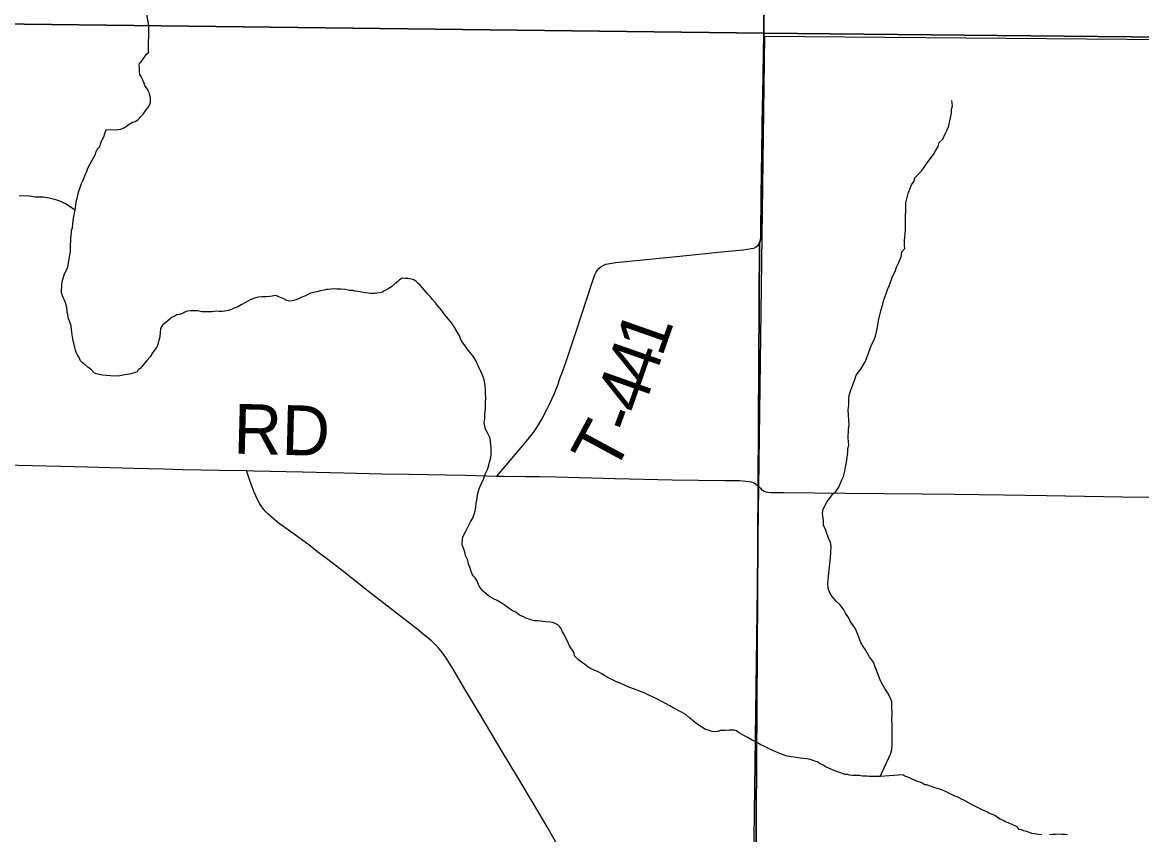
# Model space of a CAD drawing. Extents: x 0 to 1391, y -24 to 440.
# Drawn here: x 285.85 to 311.35, y 301.31 to 319.82 of the extents above; entities that cross this region are included whole.
import ezdxf

# ---------------------------------------------------------------- set-up
doc = ezdxf.new("R2010")
doc.units = 0
for name, color, linetype in [('GM_X_Corporation', 7, 'Continuous'), ('GM_X_County_Road', 7, 'Continuous'), ('GM_X_Major_River', 7, 'Continuous'), ('GM_X_Minor_River', 7, 'Continuous'), ('GM_X_Township_Road', 7, 'Continuous'), ('GM_X_Township_Road_Text', 7, 'Continuous')]:
    doc.layers.add(name, color=color, linetype=linetype)

msp = doc.modelspace()

# ---------------------------------------------------------------- linework, layer by layer
at = {"layer": 'GM_X_Corporation'}
for points in [[(303.268, 375.642), (303.268, 379.55), (303.387, 396.347), (303.371, 399.65), (303.511, 418), (192, 418), (192, 321.564), (192.576, 321.541), (192.664, 321.541), (192.727, 321.547), (192.779, 321.557), (192.829, 321.575), (220.578, 320.983), (223.103, 320.888), (242.96, 320.5), (270.99, 319.899), (282.746, 319.815), (282.759, 319.815), (302.742, 319.575), (302.926, 339.542), (302.977, 347.773), (303.13, 359.466), (303.222, 366.207)], [(270.99, 319.899), (282.746, 319.815), (282.759, 319.815), (302.742, 319.575), (320.232, 319.401), (320.28, 319.374), (320.324, 319.361), (320.375, 319.355), (320.47, 319.355), (321.557, 319.363), (321.681, 319.364), (322.004, 319.36), (323.626, 319.346), (324.492, 319.344), (326.017, 319.331), (327.358, 319.321), (328, 319.315), (328, 418)], [(303.222, 366.207), (303.13, 359.466), (302.977, 347.773), (302.926, 339.542), (302.742, 319.575), (320.232, 319.401), (320.28, 319.374), (320.324, 319.361), (320.375, 319.355), (320.47, 319.355), (321.557, 319.363), (321.681, 319.364), (322.004, 319.36), (323.626, 319.346), (324.492, 319.344), (326.017, 319.331), (327.358, 319.321), (328, 319.315), (328, 418), (303.511, 418), (303.371, 399.65), (303.387, 396.347), (303.268, 379.55), (303.268, 375.642)], [(192, 321.564), (192, 282), (328, 282), (328, 319.315), (327.358, 319.321), (326.017, 319.331), (324.492, 319.344), (323.626, 319.346), (322.004, 319.36), (321.681, 319.364), (321.557, 319.363), (320.47, 319.355), (320.375, 319.355), (320.324, 319.361), (320.28, 319.374), (320.232, 319.401), (302.742, 319.575), (282.759, 319.815), (282.746, 319.815), (270.99, 319.899)], [(192, 321.564), (192, 282), (302.362, 282), (302.463, 287.791), (302.504, 290.987), (302.506, 291.392), (302.503, 291.694), (302.611, 309.266), (302.645, 314.81), (302.659, 314.843), (302.674, 314.915), (302.675, 315.033), (302.678, 315.834), (302.714, 317.94), (302.717, 318.152), (302.742, 319.575), (282.759, 319.815), (282.746, 319.815), (270.99, 319.899)], [(320.232, 319.401), (302.742, 319.575), (302.717, 318.152), (302.714, 317.94), (302.678, 315.834), (302.675, 315.033), (302.674, 314.915), (302.659, 314.843), (302.645, 314.81), (302.611, 309.266), (302.503, 291.694), (302.506, 291.392), (302.504, 290.987), (302.463, 287.791), (302.362, 282), (328, 282)]]:
    msp.add_lwpolyline(points, dxfattribs=at)
msp.add_lwpolyline([(302.763, 319.503), (320.178, 319.362), (321.546, 319.363), (321.247, 298.517), (302.49, 298.953)], close=True, dxfattribs=at)
at = {"layer": 'GM_X_County_Road'}
msp.add_lwpolyline([(302.747, 319.564), (302.931, 339.532), (302.982, 347.762), (303.135, 359.455), (303.181, 366.207)], dxfattribs=at)
at = {"layer": 'GM_X_Major_River'}
for points in [[(288.73, 319.747), (288.288, 322.185)], [(286.917, 314.43), (286.934, 314.513), (286.943, 314.596), (286.945, 314.748), (286.954, 314.832), (286.955, 314.9), (286.973, 315.036), (286.973, 315.082), (286.989, 315.135), (286.999, 315.233), (287.016, 315.362), (287.049, 315.544), (287.066, 315.658), (287.075, 315.734), (287.099, 315.817), (287.115, 315.877), (287.124, 315.923), (287.14, 315.976), (287.164, 316.059), (287.196, 316.149), (287.227, 316.21), (287.266, 316.3), (287.282, 316.346), (287.313, 316.406), (287.345, 316.496), (287.439, 316.677), (287.478, 316.745), (287.509, 316.805), (287.533, 316.881), (287.572, 316.956), (287.611, 316.986), (287.627, 317.047), (287.651, 317.115), (287.689, 317.182), (287.713, 317.235), (287.729, 317.288), (287.761, 317.379), (287.973, 317.375), (288.094, 317.389), (288.178, 317.425), (288.223, 317.455), (288.285, 317.5), (288.361, 317.544), (288.422, 317.558), (288.483, 317.603), (288.545, 317.67), (288.599, 317.73), (288.63, 317.775), (288.668, 317.828), (288.707, 317.873), (288.746, 317.933), (288.77, 318.001), (288.771, 318.092), (288.743, 318.199), (288.721, 318.245), (288.699, 318.298), (288.669, 318.337), (288.64, 318.383), (288.626, 318.436), (288.604, 318.49), (288.582, 318.536), (288.553, 318.589), (288.523, 318.628), (288.517, 318.719), (288.518, 318.787), (288.512, 318.848), (288.52, 318.894), (288.558, 318.923), (288.597, 318.976), (288.675, 319.096), (288.721, 319.134), (288.728, 319.141)], [(291.348, 313.563), (291.303, 313.563), (291.227, 313.557), (291.167, 313.543), (291.098, 313.521), (291.037, 313.499), (290.984, 313.47), (290.915, 313.433), (290.831, 313.381), (290.762, 313.336), (290.709, 313.315), (290.671, 313.307), (290.618, 313.278), (290.549, 313.256), (290.511, 313.249), (290.405, 313.236), (290.337, 313.229), (290.277, 313.238), (290.216, 313.231), (290.171, 313.224), (290.118, 313.225), (290.042, 313.226), (289.936, 313.228), (289.846, 313.244), (289.672, 313.247), (289.611, 313.241), (289.551, 313.219), (289.512, 313.197), (289.474, 313.182), (289.429, 313.167), (289.361, 313.153), (289.322, 313.124), (289.261, 313.102), (289.208, 313.057), (289.162, 313.02), (289.123, 312.99), (289.077, 312.953), (289.039, 312.923), (289, 312.848), (288.991, 312.757), (288.982, 312.658), (288.958, 312.575), (288.941, 312.514), (288.925, 312.461), (288.902, 312.409), (288.863, 312.348), (288.817, 312.288), (288.762, 312.198), (288.685, 312.116), (288.616, 312.033), (288.569, 311.981), (288.531, 311.936), (288.485, 311.906), (288.469, 311.861), (288.424, 311.846), (288.37, 311.825), (288.325, 311.81), (288.287, 311.803), (288.188, 311.789), (288.067, 311.769), (287.968, 311.755), (287.855, 311.764), (287.757, 311.773), (287.674, 311.782), (287.599, 311.799), (287.531, 311.815), (287.486, 311.838), (287.411, 311.916), (287.352, 311.954), (287.262, 312.032), (287.217, 312.063), (287.173, 312.109), (287.144, 312.186), (287.107, 312.247), (287.078, 312.301), (287.063, 312.354), (287.042, 312.415), (287.028, 312.484), (287.014, 312.537), (287, 312.606), (286.986, 312.704), (286.973, 312.819), (286.959, 312.902), (286.931, 312.994), (286.902, 313.063), (286.895, 313.108), (286.888, 313.162), (286.874, 313.215), (286.861, 313.329), (286.832, 313.428), (286.81, 313.49), (286.781, 313.551), (286.767, 313.589), (286.745, 313.665), (286.749, 313.855), (286.773, 313.969), (286.813, 314.089), (286.852, 314.172), (286.884, 314.248), (286.9, 314.331), (286.917, 314.43)], [(296.387, 310.613), (296.381, 310.659), (296.374, 310.712), (296.383, 310.772), (296.385, 310.894), (296.393, 310.962), (296.402, 311.023), (296.404, 311.144), (296.406, 311.289), (296.4, 311.357), (296.402, 311.456), (296.395, 311.532), (296.375, 311.646), (296.339, 311.768), (296.303, 311.86), (296.273, 311.913), (296.252, 311.967), (296.222, 312.021), (296.193, 312.089), (296.12, 312.212), (296.083, 312.258), (296.009, 312.35), (295.972, 312.404), (295.927, 312.458), (295.89, 312.512), (295.861, 312.55), (295.832, 312.619), (295.803, 312.695), (295.766, 312.757), (295.729, 312.811), (295.707, 312.849), (295.677, 312.887), (295.648, 312.941), (295.604, 313.002), (295.552, 313.064), (295.522, 313.102), (295.47, 313.164), (295.433, 313.21), (295.404, 313.256), (295.352, 313.318), (295.307, 313.372), (295.263, 313.433), (295.196, 313.502), (295.144, 313.572), (295.085, 313.626), (295.048, 313.672), (294.914, 313.833), (294.862, 313.88), (294.818, 313.919), (294.765, 313.95), (294.705, 313.966), (294.63, 313.982), (294.562, 313.983), (294.501, 313.992), (294.44, 313.955), (294.402, 313.917), (294.333, 313.865), (294.256, 313.798), (294.18, 313.746), (294.134, 313.717), (294.096, 313.702), (294.057, 313.672), (293.989, 313.658), (293.928, 313.651), (293.89, 313.644), (293.838, 313.645), (293.777, 313.639), (293.732, 313.647), (293.656, 313.656), (293.49, 313.689), (293.423, 313.697), (293.377, 313.713), (293.302, 313.714), (293.211, 313.731), (293.106, 313.74), (293.023, 313.742), (292.955, 313.75), (292.887, 313.744), (292.818, 313.737), (292.78, 313.73), (292.727, 313.716), (292.644, 313.702), (292.56, 313.68), (292.477, 313.667), (292.401, 313.645), (292.355, 313.623), (292.302, 313.586), (292.218, 313.557), (292.142, 313.52), (292.058, 313.491), (291.997, 313.477), (291.937, 313.47), (291.877, 313.486), (291.809, 313.518), (291.734, 313.549), (291.666, 313.581), (291.614, 313.597), (291.538, 313.583), (291.485, 313.576), (291.402, 313.569), (291.348, 313.563)], [(300.013, 304.541), (299.772, 304.636), (299.667, 304.676), (299.57, 304.715), (299.487, 304.755), (299.42, 304.778), (299.367, 304.802), (299.247, 304.865), (299.18, 304.896), (299.112, 304.935), (299.052, 304.974), (298.97, 305.021), (298.88, 305.06), (298.835, 305.076), (298.775, 305.107), (298.73, 305.138), (298.655, 305.193), (298.588, 305.239), (298.521, 305.294), (298.432, 305.386), (298.418, 305.447), (298.381, 305.516), (298.344, 305.57), (298.315, 305.616), (298.293, 305.669), (298.256, 305.753), (298.212, 305.838), (298.183, 305.884), (298.154, 305.937), (298.125, 306.006), (298.087, 306.052), (298.05, 306.091), (297.975, 306.13), (297.93, 306.146), (297.878, 306.154), (297.779, 306.163), (297.711, 306.172), (297.651, 306.173), (297.583, 306.182), (297.515, 306.183), (297.455, 306.199), (297.395, 306.223), (297.335, 306.239), (297.252, 306.286), (297.192, 306.309), (297.147, 306.333), (297.095, 306.379), (297.02, 306.411), (296.908, 306.488), (296.826, 306.551), (296.758, 306.597), (296.668, 306.644), (296.586, 306.683), (296.518, 306.722), (296.466, 306.754), (296.354, 306.854), (296.302, 306.916), (296.258, 306.977), (296.2, 307.1), (296.163, 307.161), (296.118, 307.207), (296.096, 307.245), (296.067, 307.329), (296.046, 307.406), (296.017, 307.475), (295.996, 307.566), (295.945, 307.673), (295.931, 307.749), (295.902, 307.841), (295.88, 307.894), (295.873, 307.932), (295.867, 307.978), (295.875, 308.031), (295.884, 308.099), (295.946, 308.212), (296.063, 308.438), (296.11, 308.521), (296.142, 308.612), (296.166, 308.687), (296.182, 308.771), (296.192, 308.862), (296.2, 308.93), (296.217, 309.036), (296.234, 309.112), (296.25, 309.172), (296.266, 309.217), (296.305, 309.3), (296.352, 309.413), (296.392, 309.527), (296.447, 309.632), (296.478, 309.73), (296.495, 309.799), (296.519, 309.904), (296.528, 309.973), (296.53, 310.117), (296.524, 310.201), (296.504, 310.345), (296.446, 310.468), (296.416, 310.521), (296.402, 310.559), (296.387, 310.613)], [(308.513, 301.491), (308.386, 301.554), (308.288, 301.586), (308.236, 301.61), (308.191, 301.633), (308.123, 301.665), (308.063, 301.704), (308.004, 301.75), (307.951, 301.774), (307.868, 301.805), (307.823, 301.829), (307.733, 301.868), (307.568, 301.954), (307.471, 302.001), (307.419, 302.033), (307.299, 302.095), (307.246, 302.119), (307.194, 302.15), (307.149, 302.174), (307.096, 302.19), (307.021, 302.229), (306.969, 302.252), (306.924, 302.276), (306.878, 302.292), (306.811, 302.323), (306.743, 302.347), (306.668, 302.371), (306.615, 302.387), (306.563, 302.411), (306.51, 302.427), (306.458, 302.45), (306.412, 302.451), (306.352, 302.482), (306.3, 302.506), (306.247, 302.522), (306.202, 302.538), (306.022, 302.624), (305.954, 302.648), (305.909, 302.672), (305.395, 302.634), (305.145, 302.638), (305.092, 302.646), (304.987, 302.648), (304.919, 302.657), (304.866, 302.658), (304.82, 302.658), (304.76, 302.659), (304.692, 302.668), (304.647, 302.684), (304.594, 302.685), (304.489, 302.717), (304.429, 302.74), (304.361, 302.764), (304.256, 302.811), (304.166, 302.851), (304.091, 302.898), (304.023, 302.929), (303.956, 302.968), (303.903, 302.984), (303.843, 303.008), (303.798, 303.024), (303.723, 303.04), (303.64, 303.049), (303.572, 303.058), (303.481, 303.067), (303.368, 303.084), (303.27, 303.1), (303.18, 303.132), (303.067, 303.179), (302.962, 303.219), (302.88, 303.258), (302.745, 303.329), (302.677, 303.36), (302.542, 303.431), (302.46, 303.47), (302.378, 303.524), (302.288, 303.571), (302.22, 303.61), (302.168, 303.642), (302.116, 303.68), (302.07, 303.696), (301.949, 303.691), (301.859, 303.684), (301.745, 303.686), (301.692, 303.664), (301.616, 303.658), (301.563, 303.666), (301.496, 303.683), (301.398, 303.714), (301.189, 303.862), (301.129, 303.909), (301.054, 303.97), (300.972, 304.04), (300.867, 304.103), (300.673, 304.204), (300.598, 304.251), (300.418, 304.345), (300.32, 304.4), (300.223, 304.447), (300.125, 304.494), (300.013, 304.541)], [(309.077, 301.308), (308.994, 301.317), (308.919, 301.333), (308.851, 301.342), (308.798, 301.358), (308.723, 301.382), (308.663, 301.398), (308.61, 301.422), (308.558, 301.43), (308.513, 301.491)], [(309.66, 301.306), (309.599, 301.315), (309.524, 301.316), (309.456, 301.325), (309.388, 301.318), (309.32, 301.319), (309.251, 301.305)]]:
    msp.add_lwpolyline(points, dxfattribs=at)
at = {"layer": 'GM_X_Minor_River'}
for points in [[(288.721, 319.134), (288.73, 319.747)], [(305.871, 314.477), (305.889, 314.591), (305.951, 314.665), (305.946, 314.741), (305.949, 314.847), (305.96, 314.999), (305.97, 315.075), (305.966, 315.227), (305.978, 315.705), (306.004, 315.826), (306.029, 315.924), (306.11, 316.12), (306.165, 316.202), (306.183, 316.277), (306.268, 316.359), (306.339, 316.448), (306.449, 316.597), (306.535, 316.709), (306.606, 316.813), (306.654, 316.896), (306.717, 316.993), (306.735, 317.083), (306.82, 317.157), (306.876, 317.277), (306.917, 317.375), (306.957, 317.465), (306.974, 317.548), (306.992, 317.647), (307.018, 317.752), (307.02, 317.836), (307.037, 317.919), (307.025, 318.041)], [(287.049, 315.544), (286.831, 315.685), (286.726, 315.741), (286.613, 315.774), (286.462, 315.816), (286.326, 315.834), (286.151, 315.839), (286.015, 315.857), (285.78, 315.871)], [(305.395, 302.634), (305.626, 303.144), (305.659, 303.25), (305.669, 303.348), (305.665, 303.485), (305.663, 303.713), (305.666, 303.819), (305.661, 303.926), (305.665, 304.07), (305.662, 304.237), (305.657, 304.336), (305.628, 304.42), (305.556, 304.551), (305.497, 304.644), (305.41, 304.805), (305.339, 304.974), (305.311, 305.058), (305.282, 305.135), (305.239, 305.243), (305.152, 305.366), (305.057, 305.521), (305.006, 305.598), (304.955, 305.69), (304.884, 305.874), (304.834, 306.005), (304.709, 306.175), (304.673, 306.26), (304.6, 306.36), (304.564, 306.437), (304.483, 306.545), (304.394, 306.624), (304.291, 306.748), (304.24, 306.84), (304.204, 306.925), (304.2, 307.031), (304.219, 307.19), (304.23, 307.349), (304.249, 307.486), (304.26, 307.629), (304.271, 307.736), (304.275, 307.887), (304.262, 307.971), (304.226, 308.056), (304.183, 308.148), (304.148, 308.263), (304.105, 308.363), (304.1, 308.469), (304.081, 308.629), (304.091, 308.727), (304.187, 308.9), (304.305, 309.064), (304.382, 309.13), (304.453, 309.227), (304.518, 309.393), (304.558, 309.475), (304.584, 309.596), (304.602, 309.687), (304.627, 309.8), (304.638, 309.913), (304.656, 310.019), (304.658, 310.11), (304.675, 310.186), (304.669, 310.262), (304.664, 310.353), (304.669, 310.536), (304.687, 310.664), (304.682, 310.74), (304.67, 310.877), (304.665, 310.991), (304.676, 311.097), (304.68, 311.264), (304.697, 311.347), (304.722, 311.438), (304.812, 311.686), (304.845, 311.784), (304.955, 311.918), (305.05, 312.083), (305.099, 312.196), (305.164, 312.391), (305.197, 312.474), (305.245, 312.572), (305.285, 312.669), (305.319, 312.797), (305.337, 312.919), (305.355, 313.024), (305.415, 313.281), (305.456, 313.402), (305.474, 313.5), (305.538, 313.658), (305.563, 313.733), (305.596, 313.816), (305.644, 313.936), (305.677, 314.026), (305.733, 314.147), (305.766, 314.244), (305.814, 314.35), (305.871, 314.477)]]:
    msp.add_lwpolyline(points, dxfattribs=at)
at = {"layer": 'GM_X_Township_Road'}
for points in [[(302.649, 314.8), (302.663, 314.832), (302.679, 314.904), (302.679, 314.994), (302.681, 315.14), (302.683, 315.882), (302.699, 316.858), (302.719, 317.929), (302.719, 317.93), (302.722, 318.109), (302.722, 318.14), (302.722, 318.141), (302.733, 319.025), (302.747, 319.564)], [(296.663, 309.482), (296.795, 309.64), (297.255, 310.181), (297.404, 310.361), (297.494, 310.475), (297.57, 310.59), (297.633, 310.691), (297.696, 310.801), (297.747, 310.9), (297.806, 311.012), (297.857, 311.12), (297.911, 311.232), (297.963, 311.347), (298.012, 311.463), (298.055, 311.58), (298.098, 311.706), (298.154, 311.861), (298.23, 312.07), (298.475, 312.802), (298.688, 313.453), (298.855, 313.961), (298.895, 314.071), (298.922, 314.125), (298.942, 314.163), (298.983, 314.212), (299.03, 314.248), (299.081, 314.282), (299.142, 314.307), (299.232, 314.325), (299.371, 314.345), (300.75, 314.489), (301.85, 314.603), (302.273, 314.641), (302.367, 314.652), (302.457, 314.664), (302.517, 314.679), (302.569, 314.702), (302.612, 314.74), (302.649, 314.8)], [(272.626, 309.835), (272.974, 309.833), (273.496, 309.829), (274.813, 309.821), (278.49, 309.803), (279.585, 309.798), (280.528, 309.8), (281.46, 309.795), (282.576, 309.777), (283.27, 309.766), (285.437, 309.736), (286.727, 309.709), (287.336, 309.695), (288.379, 309.664), (289.062, 309.644), (289.509, 309.631), (290.342, 309.618), (290.959, 309.608)], [(298.075, 301.023), (297.829, 301.455), (297.53, 301.957), (297.118, 302.651), (296.789, 303.193), (296.257, 304.09), (295.954, 304.59), (295.662, 305.082), (295.5, 305.345), (295.423, 305.456), (295.392, 305.495), (295.353, 305.542), (295.319, 305.58), (295.27, 305.633), (295.226, 305.675), (295.172, 305.726), (295.03, 305.846), (294.835, 305.999), (294.573, 306.208), (294.169, 306.518), (293.739, 306.856), (293.171, 307.3), (292.81, 307.583), (292.609, 307.729), (292.374, 307.913), (292.075, 308.135), (291.703, 308.405), (291.566, 308.514), (291.445, 308.623), (291.394, 308.671), (291.358, 308.714), (291.319, 308.762), (291.289, 308.804), (291.262, 308.846), (291.243, 308.879), (291.207, 308.951), (291.132, 309.118), (291.047, 309.334), (290.988, 309.518), (290.959, 309.608)], [(290.959, 309.608), (291.124, 309.605), (292.23, 309.58), (293.174, 309.553), (294.043, 309.536), (294.651, 309.527), (295.943, 309.502), (296.663, 309.482), (296.824, 309.478), (297.321, 309.474), (297.631, 309.472), (298.004, 309.462), (299.358, 309.427), (300.65, 309.399), (301.854, 309.379), (302.191, 309.378), (302.329, 309.369), (302.401, 309.362), (302.458, 309.348)], [(302.458, 309.348), (302.496, 309.334), (302.53, 309.318), (302.562, 309.299), (302.598, 309.271), (302.616, 309.255), (302.628, 309.243)], [(302.628, 309.243), (302.666, 309.207), (302.685, 309.185), (302.715, 309.159), (302.751, 309.139), (302.787, 309.127), (302.832, 309.117), (302.91, 309.108), (303.191, 309.106), (304.602, 309.092), (306.347, 309.08), (307.08, 309.073), (308.211, 309.056), (309.185, 309.038), (310.914, 309.008), (313.318, 308.978)]]:
    msp.add_lwpolyline(points, dxfattribs=at)

# ---------------------------------------------------------------- texts
at = {"layer": 'GM_X_Township_Road_Text'}
for s, height, rotation, p in [('1', 1.136, 70.6656, (300.418, 312.172)), ('4', 1.136, 70.7702, (300.19, 311.517)), ('4', 1.136, 70.6152, (299.958, 310.859)), ('RD', 1.1364, 358.523, (290.65, 309.995)), ('-', 1.136, 69.6218, (299.79, 310.405)), ('T', 1.136, 61.7056, (299.317, 309.502))]:
    msp.add_text(s, height=height, rotation=rotation, dxfattribs=at).set_placement(p)

doc.saveas('drawing.dxf')
